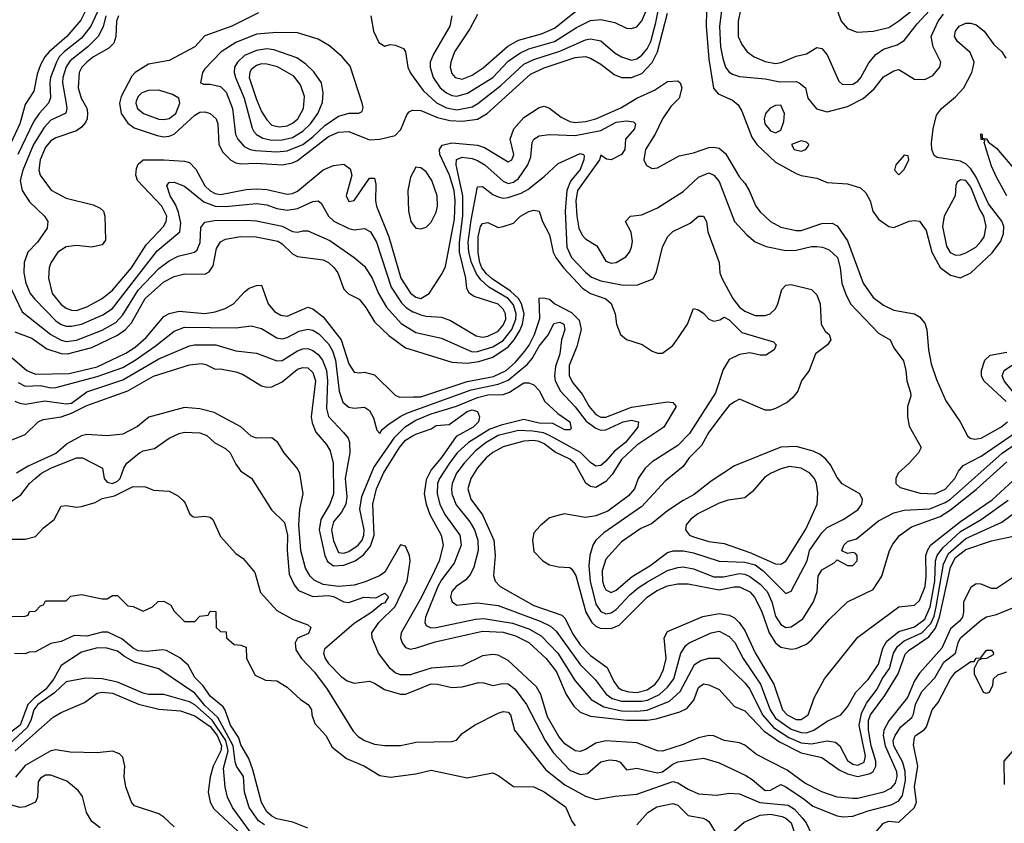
# Model space of a CAD drawing. Header units: inches. Extents: x 1793402 to 1900366, y 320852 to 470679.
# Tile 259 of 604: x 1838469 to 1842300, y 410788 to 413915. Entities that reach past the tile are written whole.
import ezdxf

# ---------------------------------------------------------------- set-up
doc = ezdxf.new("R2010")
doc.units = ezdxf.units.IN
doc.header["$MEASUREMENT"] = 0
doc.layers.add('B8431', color=7, linetype='Continuous')
doc.layers.add('B8441', color=7, linetype='Continuous')

msp = doc.modelspace()

# ---------------------------------------------------------------- linework, layer by layer
at = {"layer": 'B8431', "color": 4}
for points, elevation in [([(1838828.9, 414070), (1838745.8, 413890), (1838710, 413842.6), (1838641.7, 413790), (1838623.2, 413770), (1838612.4, 413750), (1838588.8, 413690), (1838585.7, 413670), (1838588.7, 413611.3), (1838581.6, 413590), (1838544.4, 413550), (1838522.3, 413517.7), (1838461.3, 413390)], 268), ([(1838755.2, 414010), (1838706.4, 413913.6), (1838652, 413850), (1838584.2, 413790), (1838566.7, 413770), (1838550, 413739.3), (1838536.5, 413703.5), (1838523.6, 413636.4), (1838490, 413585.2), (1838470.2, 413510), (1838413.8, 413390)], 264), ([(1838804.2, 413930), (1838793.2, 413886.8), (1838774, 413850), (1838733.7, 413810), (1838665, 413755), (1838650, 413732), (1838637.3, 413690), (1838636.1, 413670), (1838650.4, 413589.6), (1838652.4, 413570), (1838648.4, 413551.6), (1838590, 413524), (1838564.3, 413495.7), (1838523.2, 413430), (1838481.1, 413330), (1838470.4, 413290), (1838479.1, 413250), (1838506.6, 413206.6), (1838566, 413150), (1838578.8, 413130), (1838575.9, 413104.1), (1838538, 413050), (1838500.5, 413010), (1838486.4, 412970), (1838484.9, 412930), (1838492.4, 412890), (1838510.4, 412850), (1838527.5, 412827.5), (1838610, 412743.8), (1838630, 412728.5), (1838650, 412723.1), (1838670, 412722), (1838710, 412730.3), (1838792.7, 412767.3), (1838830, 412792), (1839003.9, 413016.1), (1839092, 413090), (1839096.3, 413123.7), (1839086.7, 413166.7), (1839075.5, 413195.5), (1839054.5, 413230), (1839042, 413270), (1839050, 413282), (1839070, 413282.8), (1839110, 413267.7), (1839185.9, 413205.9), (1839230, 413188.9), (1839270, 413187.6), (1839390, 413199.5), (1839430, 413195.3), (1839470, 413180.3), (1839510, 413173.4), (1839550, 413180.3), (1839610, 413207.7), (1839630.6, 413210.6), (1839641.4, 413201.4), (1839670, 413150.7), (1839691.8, 413131.8), (1839750, 413103), (1839770, 413098), (1839810, 413102), (1839833.4, 413090), (1839857.6, 413050), (1839914, 412874), (1839954, 412814), (1839974, 412794), (1839998.4, 412778.4), (1840000, 412777.8)], 272), ([(1838853.4, 413930), (1838846.3, 413910), (1838843.7, 413850), (1838835.6, 413824.4), (1838815.8, 413804.2), (1838756.3, 413770), (1838730.4, 413750), (1838710.5, 413730), (1838700.4, 413710), (1838697.1, 413650), (1838708.4, 413610), (1838730.3, 413570.3), (1838733.3, 413553.3), (1838732, 413530), (1838724.8, 413515.2), (1838710, 413497), (1838690, 413482.9), (1838610, 413456), (1838590, 413443.7), (1838570, 413419.3), (1838549, 413370), (1838543.7, 413330), (1838548.5, 413310), (1838591.5, 413251.5), (1838650, 413220.4), (1838754.4, 413194.4), (1838782, 413182), (1838794.8, 413170), (1838800.7, 413150), (1838802.8, 413057.2), (1838790, 413039), (1838750, 413029.5), (1838690, 413036.2), (1838650, 413031.8), (1838617.3, 413010), (1838590.5, 412969.5), (1838584, 412950), (1838580.5, 412910), (1838595.5, 412850), (1838630, 412806.4), (1838650, 412792.2), (1838670, 412785.3), (1838690, 412784.2), (1838730, 412798), (1838790, 412830.4), (1838830, 412863.1), (1838903.5, 412950), (1838960.7, 413039.3), (1839028, 413110), (1839038.9, 413130), (1839041.1, 413150), (1839022.6, 413190), (1838927.6, 413290), (1838921.3, 413310), (1838923.7, 413336.3), (1838930, 413353), (1838949.8, 413370.2), (1839029.8, 413370.2), (1839110, 413364.9), (1839130, 413359.3), (1839153.7, 413333.7), (1839190, 413268.5), (1839210, 413248.9), (1839230, 413238.3), (1839250, 413235.2), (1839350, 413254.3), (1839390, 413256.9), (1839430, 413254), (1839510, 413236.5), (1839530, 413238.7), (1839550, 413248.4), (1839650, 413330.3), (1839690, 413348.2), (1839730, 413353), (1839754.6, 413334.6), (1839760.7, 413310), (1839738.8, 413230), (1839750, 413207.3), (1839770, 413211.3), (1839830, 413298), (1839850, 413298), (1839855.2, 413275.2), (1839854, 413210), (1839857.6, 413190), (1839905.5, 413070), (1839951.7, 412910), (1839990, 412850.4), (1840000, 412842.7)], 276), ([(1839398.3, 413941.7), (1839294.8, 413890), (1839190, 413852.3), (1839150, 413809.4), (1839050, 413756), (1838970, 413742.4), (1838918, 413710), (1838904.9, 413695.1), (1838863.4, 413616.6), (1838856.9, 413590), (1838864.2, 413550), (1838890, 413512.7), (1838914.4, 413494.4), (1839004.1, 413464.1), (1839030, 413459.6), (1839050, 413462.3), (1839070, 413470.3), (1839150, 413543.8), (1839170, 413554.9), (1839190, 413557.1), (1839210, 413550.4), (1839234, 413530), (1839240.3, 413510), (1839244.4, 413430), (1839259.9, 413399.9), (1839290, 413368), (1839310, 413357.6), (1839330, 413354.9), (1839390, 413356.5), (1839490, 413350.3), (1839530, 413358.3), (1839550, 413367.6), (1839670, 413460.2), (1839710, 413477.4), (1839750, 413479.5), (1839830, 413448), (1839869.8, 413450.2), (1839930, 413464.9), (1839951.5, 413488.5), (1839975.3, 413544.7), (1839983.9, 413556.1), (1839997, 413563), (1840000, 413562.9)], 284), ([(1839834.8, 413930), (1839846, 413870), (1839866.4, 413826.4), (1839890, 413812), (1839910, 413818), (1839930, 413816), (1839962.8, 413802.8), (1839970.7, 413790.7), (1839979.1, 413730), (1839987.7, 413710), (1840000, 413693.2)], 288), ([(1840000, 413321.6), (1839990, 413302), (1839979.5, 413250), (1839981.3, 413170), (1839990.4, 413130.4), (1840000, 413117.4)], 284), ([(1838397.1, 412950), (1838478.5, 412778.5), (1838590.4, 412690), (1838630, 412667.9), (1838650, 412663.2), (1838690, 412667.9), (1838790, 412707.6), (1838843.5, 412736.5), (1838870, 412766.4), (1838930, 412862.6), (1839010, 412947), (1839050, 412976.4), (1839085.6, 412994.4), (1839149.6, 413010.4), (1839160.1, 413019.9), (1839171.2, 413048.8), (1839173.8, 413106.2), (1839190, 413127.3), (1839226.6, 413133.4), (1839350, 413134.9), (1839390, 413132.2), (1839490, 413111.8), (1839530, 413090.7), (1839550, 413088), (1839570, 413094), (1839590, 413093.4), (1839675.4, 413055.4), (1839771, 412990), (1839810, 412956), (1839840.4, 412910), (1839865.3, 412850), (1839896.7, 412796.7), (1839952.7, 412732.7), (1840000, 412704.4)], 268), ([(1838450, 412701.1), (1838516.4, 412676.4), (1838574.9, 412634.9), (1838630, 412616), (1838654.9, 412614.9), (1838750, 412639), (1838850, 412688.1), (1838880.5, 412710), (1838903.9, 412736.1), (1838957.4, 412830), (1839030, 412895.3), (1839070, 412915.3), (1839110, 412926.7), (1839190, 412924.4), (1839206.6, 412933.4), (1839222, 412958), (1839235.3, 413024.7), (1839250, 413050.6), (1839270, 413060.5), (1839328.2, 413071.8), (1839389.7, 413070.3), (1839473.2, 413053.2), (1839490, 413043.1), (1839530, 413004), (1839550, 412994), (1839650, 412980.4), (1839670.2, 412970.2), (1839691.5, 412951.5), (1839706.4, 412930), (1839730, 412866.8), (1839748.6, 412848.6), (1839790, 412827.3), (1839815.8, 412795.8), (1839850, 412739.1), (1839905.7, 412685.7), (1839970, 412638.4), (1840000, 412629)], 264), ([(1838440, 412600), (1838497.1, 412550), (1838530, 412536.1), (1838661.3, 412538.7), (1838770, 412564.5), (1838882.3, 412617.7), (1838918.6, 412641.4), (1838961.2, 412678.8), (1839030, 412760.4), (1839050, 412772), (1839090, 412781.1), (1839190, 412771.8), (1839230, 412778), (1839268.4, 412791.6), (1839301.2, 412810), (1839343.3, 412856.7), (1839362, 412870), (1839390, 412881), (1839410, 412882), (1839435.5, 412810), (1839460.2, 412780.2), (1839484.8, 412764.8), (1839510, 412761.6), (1839590, 412796.3), (1839610, 412790.7), (1839650, 412758.4), (1839719.5, 412670), (1839750, 412576), (1839770, 412544), (1839790, 412540.7), (1839810, 412544), (1839850, 412533.4), (1839930, 412454), (1839946.4, 412446.4), (1840000, 412447.4)], 256), ([(1838463.7, 412503.7), (1838490, 412488.7), (1838550, 412491.5), (1838590, 412483.1), (1838610, 412483.8), (1838770, 412526.2), (1838870, 412562), (1838918.7, 412590), (1838995.8, 412644.2), (1839070, 412703.8), (1839110, 412718.7), (1839310, 412715.5), (1839370, 412724), (1839410, 412714), (1839470, 412677.1), (1839490, 412672.7), (1839510, 412678.4), (1839556.2, 412703.8), (1839590, 412710.4), (1839610, 412707), (1839633.1, 412693.1), (1839670, 412654.4), (1839686.2, 412626.2), (1839698, 412590), (1839711.8, 412470), (1839726.4, 412426.4), (1839750, 412408), (1839770, 412404), (1839810, 412406.8), (1839830, 412394.8), (1839845.8, 412365.8), (1839858, 412318), (1839870, 412304.7), (1839879.3, 412320.7), (1839901.7, 412338.3), (1839948.8, 412371.2), (1839975.9, 412384.1), (1840000, 412392.8)], 252), ([(1838450, 412430.4), (1838470, 412422.4), (1838490, 412419.5), (1838567.4, 412432.6), (1838650, 412420.2), (1838670, 412423.2), (1838730, 412467.6), (1838870, 412514), (1839010, 412596), (1839130, 412646.4), (1839149.7, 412650.3), (1839232, 412650), (1839310, 412626), (1839390, 412617.1), (1839470, 412588.2), (1839490, 412588.4), (1839550, 412626.7), (1839570, 412634.4), (1839590, 412635.8), (1839610, 412628.4), (1839630, 412612.4), (1839647.2, 412590), (1839662.8, 412550), (1839667.1, 412510), (1839662.9, 412402.9), (1839670, 412371), (1839728.8, 412308.8), (1839746.4, 412286.4), (1839752.7, 412270), (1839753.4, 412230), (1839735.6, 412130), (1839741.6, 412058.4), (1839738, 412030), (1839720.9, 411999.1), (1839690, 411960.9), (1839682.3, 411930), (1839690, 411886.8), (1839710, 411842.4), (1839730, 411838.9), (1839750, 411845.2), (1839786, 411870), (1839801, 411890), (1839808.5, 411910), (1839809.8, 411930), (1839792.8, 412010), (1839800.1, 412059.9), (1839847.1, 412172.9), (1839929.1, 412290.9), (1839969.1, 412330.9), (1840000, 412350.2)], 248), ([(1838396.6, 412263.4), (1838490, 412300.7), (1838541.2, 412350), (1838560.1, 412359.9), (1838630, 412370.3), (1838670, 412384.2), (1838730, 412414.3), (1838890, 412471.6), (1838990, 412528.7), (1839130, 412572), (1839177, 412577), (1839193.7, 412573.7), (1839230, 412554.8), (1839250, 412556.3), (1839310, 412545.5), (1839336.1, 412536.1), (1839410, 412490.7), (1839430, 412485.5), (1839450, 412486.4), (1839490, 412506.4), (1839550, 412555.8), (1839570, 412562.4), (1839590, 412560.5), (1839610, 412542.8), (1839620.3, 412510), (1839603.1, 412370), (1839606.5, 412346.5), (1839621.6, 412310), (1839662.3, 412262.3), (1839677.4, 412237.4), (1839688.7, 412190), (1839690.2, 412070), (1839675.6, 412030), (1839640.2, 411970), (1839634.7, 411930), (1839656.5, 411830), (1839667.1, 411807.1), (1839690, 411790.3), (1839730, 411792.2), (1839774, 411810), (1839806.9, 411833.1), (1839833.4, 411866.6), (1839848.8, 411910), (1839842.4, 412030), (1839857.2, 412090), (1839883.9, 412150), (1839946.4, 412250), (1839970, 412278.9), (1840000, 412296.7)], 244), ([(1840000, 411369.6), (1839990, 411366.5), (1839950, 411365.3), (1839930, 411374), (1839910, 411390.4), (1839864.9, 411450), (1839840.5, 411510), (1839839.3, 411530), (1839866.7, 411570), (1839930, 411631.2), (1839976.5, 411730), (1839988.3, 411808.3), (1839985.5, 411830), (1839970, 411866), (1839950, 411872), (1839890, 411766), (1839868.6, 411751.4), (1839812.8, 411727.2), (1839770, 411714.3), (1839709.8, 411710.2), (1839650, 411716.9), (1839614.7, 411734.7), (1839598.7, 411750), (1839580.4, 411780.4), (1839562.7, 411850), (1839555.2, 411950), (1839559, 412010), (1839572.2, 412070), (1839559.5, 412150), (1839548.5, 412170), (1839498.4, 412230), (1839473, 412270), (1839450, 412287.7), (1839390, 412287.3), (1839370, 412294), (1839330, 412330.6), (1839226.2, 412386.2), (1839170, 412400.5), (1839110, 412405.5), (1838972.1, 412367.9), (1838927.9, 412332.1), (1838870, 412303), (1838810, 412296.4), (1838730, 412301.6), (1838710, 412295.8), (1838654.5, 412265.5), (1838610, 412227.6), (1838502.5, 412177.5), (1838457, 412150)], 236), ([(1838420.9, 412030), (1838473.4, 412066.6), (1838507, 412110), (1838529.5, 412130), (1838554, 412150), (1838590, 412170.2), (1838690, 412210.4), (1838714, 412210), (1838790.7, 412170.7), (1838797.1, 412130), (1838810, 412115.5), (1838830, 412110.4), (1838850, 412119.5), (1838860.5, 412130), (1838873.6, 412170), (1838886, 412190), (1838935.3, 412230), (1838950, 412237.3), (1838993.9, 412246.1), (1839050, 412286.8), (1839090, 412304.9), (1839110.5, 412310.5), (1839170, 412307.7), (1839197, 412297), (1839228.9, 412268.9), (1839270, 412246), (1839288, 412230), (1839310, 412186), (1839330, 412158), (1839371.1, 412131.1), (1839448.1, 412008.1), (1839498.7, 411958.7), (1839511.6, 411910), (1839510.3, 411850), (1839517.1, 411757.1), (1839536.4, 411716.4), (1839554.2, 411694.2), (1839610, 411670.4), (1839670, 411675), (1839690.2, 411670.2), (1839730, 411650.3), (1839750, 411648), (1839808.3, 411668.3), (1839854.5, 411665.5), (1839890, 411684), (1839904, 411670), (1839890, 411646.3), (1839878, 411642), (1839839.1, 411610), (1839770, 411566), (1839654.8, 411465.2), (1839650.8, 411450), (1839657.3, 411430), (1839670.8, 411410), (1839719.9, 411359.9), (1839742.5, 411342.5), (1839770, 411334), (1839830, 411340.7), (1839850, 411333.4), (1839888.7, 411308.7), (1839950, 411290.4), (1839970, 411290.5), (1840000, 411302.5)], 232), ([(1838405.9, 411894.1), (1838490, 411894), (1838530, 411904.4), (1838562, 411938), (1838602.9, 411970), (1838630, 412022.8), (1838650, 412024.9), (1838690, 412018), (1838710, 412020.4), (1838763.3, 412036.7), (1838790, 412052.7), (1838837.5, 412062.5), (1838910, 412099.3), (1838958, 412098), (1838990, 412084.7), (1839050, 412081), (1839083.5, 412063.5), (1839104.5, 412044.5), (1839113.4, 412033.4), (1839130.7, 411990.7), (1839142.5, 411982.5), (1839150, 411978.8), (1839190, 411982.8), (1839210, 411978.8), (1839221, 411970), (1839250, 411904.7), (1839310, 411838), (1839338, 411818), (1839383.8, 411763.8), (1839405.8, 411685.8), (1839470, 411616.3), (1839530, 411582.8), (1839590, 411560.5), (1839602, 411550), (1839592.8, 411527.2), (1839550, 411509.2), (1839540.4, 411490), (1839543.4, 411463.4), (1839565.5, 411430), (1839616.3, 411376.3), (1839665.3, 411310), (1839766.9, 411146.9), (1839785.5, 411125.5), (1839810, 411110.6), (1839850, 411096.3), (1839890, 411090.7), (1839950, 411090.8), (1840000, 411101.8)], 228), ([(1838407.3, 411592.7), (1838490, 411594), (1838502, 411598), (1838507.3, 411612.7), (1838530, 411614), (1838550, 411634), (1838562, 411638), (1838570, 411654), (1838650, 411654), (1838668.4, 411671.6), (1838710, 411678), (1838790, 411662), (1838810, 411662), (1838830, 411674), (1838850, 411674), (1838890, 411634), (1838910, 411632), (1838950, 411614), (1838986, 411630), (1839008.4, 411651.6), (1839030, 411652), (1839056.9, 411636.9), (1839070, 411614), (1839110, 411574), (1839150, 411574), (1839170, 411594), (1839202, 411598), (1839210, 411614), (1839232.7, 411612.7), (1839234, 411550), (1839250, 411534), (1839272.7, 411532.7), (1839274, 411510), (1839303.6, 411483.6), (1839330, 411482), (1839350, 411474), (1839352, 411430), (1839384.7, 411364.7), (1839425.4, 411345.4), (1839470, 411342), (1839510, 411318), (1839562, 411270), (1839591.3, 411250), (1839604.7, 411230), (1839606, 411210), (1839616.8, 411176.8), (1839660.7, 411130), (1839684.9, 411084.9), (1839739.9, 411039.9), (1839810.3, 411010.3), (1839870, 410974), (1839912.1, 410967.9), (1840000, 410979.4)], 224), ([(1840000, 411611.3), (1839953.4, 411530), (1839950.3, 411510), (1839957, 411490), (1839970, 411472.7), (1839990, 411466.3), (1840000, 411468.3)], 244), ([(1839590, 410768.7), (1839532.3, 410792.3), (1839470, 410805.4), (1839450, 410816.2), (1839430, 410832.7), (1839410, 410869.2), (1839376.1, 410996.1), (1839360.1, 411040.1), (1839330, 411093.2), (1839321, 411121), (1839289.8, 411170), (1839268.7, 411228.7), (1839261, 411241), (1839210, 411282.7), (1839183.3, 411323.3), (1839150, 411355.3), (1839124.1, 411404.1), (1839092.7, 411432.7), (1839040.2, 411460.2), (1839023.7, 411463.7), (1838963.7, 411456.3), (1838930, 411459.7), (1838910, 411469.8), (1838866.6, 411506.6), (1838811.5, 411531.5), (1838790, 411532), (1838730, 411517), (1838680.7, 411519.3), (1838630, 411495.3), (1838590, 411488), (1838530, 411455.3), (1838505.4, 411454.6), (1838490, 411448), (1838448.4, 411448.4)], 224), ([(1839421.7, 410781.7), (1839398.3, 410798.3), (1839361.7, 410850), (1839343.1, 410910), (1839339.8, 410970), (1839312.6, 411010), (1839307.1, 411027.1), (1839300.2, 411090), (1839239.7, 411199.7), (1839190, 411246.2), (1839150, 411294.2), (1839010, 411389.4), (1838915.6, 411415.6), (1838876.9, 411436.9), (1838850, 411457.6), (1838808, 411470), (1838771.4, 411471.4), (1838710, 411454.3), (1838630, 411402.4), (1838601.6, 411350), (1838571.2, 411310), (1838525.4, 411274.6), (1838501.3, 411250), (1838471, 411170), (1838390.4, 411110)], 228), ([(1839370, 410749.5), (1839296.9, 410850), (1839277, 410890), (1839268.2, 410928.2), (1839262.4, 411002.4), (1839279.9, 411070), (1839271.4, 411110), (1839217.3, 411190), (1839150, 411249.8), (1839130, 411260.4), (1839030, 411289.7), (1838970, 411289.8), (1838950, 411294), (1838850, 411337.7), (1838790, 411349.8), (1838726.6, 411353.4), (1838650, 411338.4), (1838604, 411296), (1838539.1, 411250), (1838524.6, 411230), (1838512.1, 411187.9), (1838498.6, 411161.4), (1838410, 411079.3)], 232), ([(1838451.6, 411070), (1838599.2, 411200.8), (1838630, 411219.6), (1838721.7, 411258.3), (1838770, 411294.7), (1838790, 411298.3), (1838830, 411294.5), (1838931.8, 411251.8), (1839010, 411232.8), (1839094.7, 411225.3), (1839150, 411206), (1839210, 411165.3), (1839236.9, 411130), (1839253.9, 411090), (1839251.4, 411070), (1839222, 411010), (1839209.6, 410969.6), (1839202.9, 410910), (1839209.6, 410870), (1839224.8, 410844.8), (1839317.7, 410757.7)], 236), ([(1839070, 410774.5), (1839030, 410812.3), (1839010, 410824.5), (1838916, 410856), (1838904, 410870), (1838882, 410930), (1838875.3, 410970), (1838878, 411010), (1838870, 411046), (1838858, 411058), (1838830, 411068.7), (1838770, 411062.7), (1838665.4, 411065.4), (1838610, 411074), (1838590, 411069.6), (1838490, 411013.7), (1838452.6, 410967.4)], 244), ([(1838782, 410770), (1838750, 410795.3), (1838729, 410830), (1838712.9, 410892.9), (1838696.5, 410916.5), (1838652.1, 410952.1), (1838590, 410976), (1838570, 410976), (1838550, 410964), (1838540.7, 410950), (1838538.8, 410890), (1838531, 410870), (1838490, 410852.3), (1838470, 410849.6), (1838430, 410861.6)], 248)]:
    msp.add_lwpolyline(points, dxfattribs=dict(at, elevation=elevation))
for points, elevation in [([(1839470, 413865.6), (1839390, 413858.7), (1839310, 413826), (1839253.4, 413790), (1839190, 413724), (1839180.7, 413710), (1839172, 413670), (1839184.5, 413664.5), (1839210, 413664.9), (1839250, 413655.5), (1839272.7, 413632.7), (1839297.6, 413570), (1839308.9, 413468.9), (1839317.1, 413450), (1839342, 413422), (1839366, 413410), (1839386.7, 413406.7), (1839470, 413400.8), (1839510, 413404.4), (1839570, 413429), (1839610, 413458.9), (1839656.6, 413503.4), (1839710, 413539.3), (1839750.9, 413550.9), (1839788, 413552), (1839802, 413558), (1839806, 413574), (1839802, 413590), (1839754.8, 413734.8), (1839724, 413770), (1839673.8, 413813.8), (1839630, 413839.3), (1839550, 413863.7)], 288), ([(1839430, 413801.1), (1839390, 413795.4), (1839344.2, 413775.8), (1839316.4, 413750), (1839304.9, 413730), (1839303.7, 413710), (1839308.8, 413690), (1839342.7, 413610), (1839373, 413493), (1839380.5, 413480.5), (1839390, 413468.4), (1839414.7, 413454.7), (1839450, 413446.9), (1839490, 413447.9), (1839530, 413457.3), (1839570, 413480.9), (1839600.5, 413510), (1839629.6, 413550), (1839647.7, 413592.3), (1839649.6, 413630), (1839642.9, 413670), (1839612.8, 413712.8), (1839582.6, 413742.6), (1839546.9, 413766.9), (1839458.2, 413798.2)], 292), ([(1839410, 413743.5), (1839390, 413737.4), (1839370, 413720.9), (1839364.2, 413710), (1839362.3, 413690), (1839390, 413604), (1839410, 413558), (1839430, 413524.9), (1839450, 413504.4), (1839478.3, 413498.3), (1839510, 413502.6), (1839530, 413512), (1839550.7, 413529.3), (1839572.8, 413570), (1839576.9, 413616.9), (1839562, 413662), (1839535.1, 413695.1), (1839471.9, 413731.9), (1839430, 413742.6)], 296), ([(1839010, 413640.9), (1838970, 413639.5), (1838944, 413630), (1838930, 413616), (1838922.3, 413597.7), (1838920.4, 413590), (1838928, 413570), (1838951, 413550), (1839010, 413528.4), (1839030, 413526.4), (1839050, 413530.5), (1839076.2, 413550), (1839092.3, 413590), (1839088.7, 413610), (1839064.1, 413624.1)], 288)]:
    msp.add_lwpolyline(points, close=True, dxfattribs=dict(at, elevation=elevation))
at = {"layer": 'B8441', "color": 4}
for points, elevation in [([(1840000, 413693.2), (1840039.4, 413639.4), (1840091.1, 413591.1), (1840130, 413571.6), (1840170, 413564.4), (1840230, 413576.5), (1840251.6, 413588.4), (1840341, 413659), (1840430, 413742.3), (1840470, 413760.8), (1840570, 413792.6), (1840670, 413837), (1840690, 413840.4), (1840730, 413832.7), (1840785.2, 413785.2), (1840810, 413770.4), (1840850, 413758), (1840870, 413762.4), (1840890, 413777.1), (1840910, 413801.6), (1840924.4, 413830), (1840944, 413904), (1840965.5, 414014.5)], 288), ([(1841288.8, 414030), (1841263.8, 413910), (1841264.9, 413850), (1841278.5, 413818.5), (1841298.8, 413790), (1841326.8, 413770), (1841370, 413752.4), (1841410, 413745.3), (1841431.1, 413748.9), (1841490, 413773), (1841530, 413782), (1841570, 413806.8), (1841590, 413802.8), (1841610, 413778), (1841655.9, 413675.9), (1841670, 413662.8), (1841710, 413663.8), (1841730, 413676.3), (1841742, 413690), (1841772.4, 413747.6), (1841799.7, 413780.3), (1841830, 413800.4), (1841882.7, 413817.3), (1841910, 413834), (1841961.4, 413898.6), (1842056.3, 414003.7)], 292), ([(1840250, 413935.1), (1840220.5, 413879.5), (1840161.3, 413790), (1840146.4, 413750), (1840144.4, 413730), (1840150, 413706), (1840162.8, 413690), (1840190, 413683.1), (1840230, 413698.7), (1840271.7, 413728.3), (1840368, 413812), (1840410, 413835.6), (1840499.6, 413860.4), (1840550, 413881.7), (1840670, 413978.4)], 296), ([(1841202.6, 413970), (1841191.7, 413890), (1841195.6, 413810), (1841204.2, 413764.2), (1841214.9, 413730), (1841230, 413710.6), (1841242.9, 413702.9), (1841270, 413694.4), (1841370, 413684.9), (1841426.6, 413673.4), (1841490, 413674), (1841502, 413670), (1841526, 413650), (1841536, 413610), (1841568.5, 413568.5), (1841610, 413556.4), (1841690, 413577), (1841751, 413609), (1841793.6, 413646.4), (1841830, 413693.4), (1841870, 413716.3), (1841890, 413720.7), (1841950, 413684), (1841990, 413682.8), (1842021.5, 413698.5), (1842049.2, 413730), (1842052.7, 413750), (1842022.9, 413810), (1842015.6, 413850), (1842042.4, 413910), (1842063.3, 413936.7)], 288), ([(1841650, 413952), (1841664.7, 413910), (1841690, 413881), (1841727.1, 413867.1), (1841790, 413870.6), (1841850, 413884.9), (1841890, 413910.4), (1841970, 413973.7)], 296), ([(1840000, 413562.9), (1840030, 413562.4), (1840094, 413534), (1840142.4, 413522.4), (1840190, 413519.7), (1840250, 413527.7), (1840287.6, 413550), (1840456.3, 413703.7), (1840510, 413727.7), (1840630, 413767.4), (1840670, 413772), (1840690, 413766), (1840730, 413742.4), (1840782, 413702), (1840810, 413690.4), (1840850, 413690.3), (1840890, 413706), (1840930, 413748.5), (1840950.9, 413790), (1840990, 413940.7)], 284), ([(1840150.6, 413930), (1840143, 413890), (1840079.3, 413780.7), (1840066.4, 413750), (1840066.4, 413730), (1840077.6, 413690), (1840104.9, 413650), (1840130, 413630.4), (1840150, 413620.3), (1840170, 413618), (1840210.8, 413629.2), (1840309.8, 413690.2), (1840370, 413753.7), (1840414.8, 413785.2), (1840450, 413801.5), (1840550, 413830.2), (1840634.9, 413885.1), (1840690, 413912), (1840730, 413916.4), (1840784.1, 413904.1), (1840830, 413882.8), (1840850, 413880.7), (1840870, 413886.8), (1840890, 413910.8), (1840906.3, 413950)], 292), ([(1841140.9, 413950), (1841139.6, 413890), (1841150, 413762), (1841168.7, 413648.7), (1841186.9, 413626.9), (1841242, 413602), (1841264.4, 413584.4), (1841278.7, 413558.7), (1841318, 413458), (1841336.4, 413430), (1841410, 413361.3), (1841490, 413316.4), (1841510, 413308.5), (1841570, 413298), (1841610, 413281.6), (1841690, 413275.8), (1841740.4, 413260.4), (1841761.6, 413241.6), (1841777.3, 413210), (1841788.4, 413170), (1841810, 413138.8), (1841850, 413110.8), (1841870, 413106), (1841930, 413130.7), (1841950, 413134), (1841970, 413130.7), (1841995.2, 413095.2), (1842018, 413010), (1842050, 412950.6), (1842090, 412920.5), (1842130, 412910.6), (1842170, 412930.5), (1842252.2, 413007.8), (1842286.9, 413053.1), (1842296.4, 413083.6), (1842297.7, 413110), (1842290, 413131.5), (1842238.3, 413198.3), (1842190, 413303), (1842170, 413335.4), (1842150, 413354), (1842130, 413364), (1842038.4, 413378.4), (1842026.3, 413386.3), (1842018.4, 413410), (1842016.6, 413436.6), (1842022.6, 413490), (1842036.1, 413543.9), (1842055.1, 413570), (1842110, 413614.9), (1842142.4, 413650), (1842173.6, 413710), (1842178.4, 413730), (1842182, 413750), (1842167.3, 413787.3), (1842117.2, 413830), (1842106.6, 413850), (1842109.3, 413870), (1842124, 413890), (1842150, 413901), (1842170, 413901), (1842190, 413894.8), (1842221, 413870), (1842258.5, 413818.5), (1842290.5, 413790.5), (1842306, 413766)], 284), ([(1840000, 412842.7), (1840010, 412834.9), (1840030, 412830.5), (1840062.7, 412850), (1840112.8, 412927.2), (1840125.1, 412954.9), (1840160.7, 413139.3), (1840163.4, 413210), (1840159.8, 413250), (1840141.5, 413310), (1840104.2, 413390), (1840103, 413410), (1840112.7, 413427.3), (1840150, 413436.1), (1840250, 413427.4), (1840277.8, 413417.8), (1840370, 413362), (1840384, 413370), (1840391.8, 413390), (1840377.6, 413450), (1840391.6, 413490), (1840430, 413534.9), (1840490, 413574), (1840510, 413578.8), (1840530, 413571), (1840576.1, 413536.1), (1840610, 413518.4), (1840630, 413515.3), (1840670, 413519.6), (1840710, 413529.1), (1840808, 413572), (1840869.6, 413610), (1840938.8, 413641.2), (1840990, 413674.9), (1841030, 413677.3), (1841038.8, 413670), (1841045.5, 413650), (1841034.9, 413610), (1841003, 413577), (1840970.3, 413530), (1840942, 413470), (1840904.4, 413410), (1840897.3, 413370), (1840907.3, 413347.3), (1840930, 413336), (1840950, 413338.8), (1841034.2, 413385.8), (1841090, 413397.1), (1841150, 413417.6), (1841170, 413419.5), (1841190, 413414.9), (1841215.1, 413395.1), (1841270, 413302.8), (1841290, 413278.8), (1841307.7, 413250), (1841333.4, 413190), (1841350, 413167.3), (1841390.4, 413130.4), (1841430, 413108), (1841490, 413095.5), (1841510, 413095.5), (1841590, 413122.4), (1841630, 413123.8), (1841650, 413113.4), (1841690, 413054.8), (1841750.3, 412890.3), (1841790, 412834), (1841830, 412804.9), (1841870, 412784.9), (1841950, 412770.8), (1841970, 412758.8), (1841990, 412734.8), (1841998.4, 412710), (1842004.4, 412630), (1842015.6, 412575.6), (1842035.6, 412515.6), (1842072.3, 412432.3), (1842127.7, 412350), (1842156.1, 412296.1), (1842167.2, 412287.2), (1842183.4, 412283.4), (1842210, 412286.7), (1842286, 412330), (1842311.8, 412350)], 276), ([(1840000, 412777.8), (1840030, 412766.7), (1840050, 412761.3), (1840110, 412758), (1840145.1, 412745.1), (1840244.8, 412684.8), (1840270, 412680.3), (1840290, 412683.1), (1840330, 412703.7), (1840350, 412726), (1840359.8, 412750), (1840359.1, 412770), (1840350, 412789.4), (1840330, 412807.6), (1840237.6, 412837.6), (1840219, 412850), (1840209.3, 412869.3), (1840204.2, 412910), (1840180.8, 413010), (1840180.7, 413050), (1840192.5, 413152.5), (1840193.5, 413230), (1840167.1, 413350), (1840168.3, 413371.7), (1840190, 413380.4), (1840230, 413374.9), (1840250, 413367.2), (1840279.3, 413350), (1840350, 413286.7), (1840370, 413278), (1840390, 413282.6), (1840410, 413297.6), (1840446.6, 413350), (1840458.2, 413381.8), (1840462.6, 413437.4), (1840469.7, 413450.3), (1840490, 413463.8), (1840530, 413468.9), (1840630, 413464), (1840730, 413483.8), (1840790, 413516.9), (1840830, 413521.6), (1840857.3, 413517.3), (1840864.7, 413510), (1840861, 413490), (1840826, 413450), (1840824, 413410), (1840810.5, 413390), (1840769.7, 413369.7), (1840752.3, 413372.3), (1840730, 413388), (1840724.9, 413370), (1840639.7, 413250), (1840633.4, 413210), (1840636.1, 413150), (1840643.9, 413103.9), (1840657.3, 413077.3), (1840670, 413062.8), (1840714.8, 413034.8), (1840750, 412976), (1840770, 412967.7), (1840790, 412970.8), (1840827, 412993), (1840841.2, 413010), (1840849.2, 413030), (1840852.7, 413052.7), (1840848.7, 413088.7), (1840826, 413130), (1840846, 413150), (1840890, 413156), (1840950, 413182.8), (1841050, 413246), (1841110, 413303), (1841150, 413319.1), (1841170, 413310.7), (1841190, 413286), (1841250.5, 413130.5), (1841298, 413078), (1841330.4, 413050.4), (1841372.7, 413032.7), (1841450, 413017.1), (1841490, 413018.4), (1841550, 413032.4), (1841570, 413033), (1841592, 413030), (1841619, 413019), (1841650.4, 412990), (1841661.3, 412950), (1841668.2, 412890), (1841681.6, 412850), (1841702, 412810), (1841810, 412696), (1841856, 412670), (1841870, 412638), (1841907.9, 412587.9), (1841917.3, 412550), (1841920.7, 412510), (1841935.3, 412464.7), (1841936, 412450), (1841922.8, 412410), (1841922.8, 412370), (1841930, 412334), (1841976, 412250), (1841966, 412230), (1841930, 412189), (1841886.8, 412150), (1841878, 412130), (1841878, 412110), (1841894.8, 412094.8), (1841972.5, 412072.5), (1842030, 412070.4), (1842070, 412088.7), (1842107, 412130), (1842121.6, 412158.4), (1842139.5, 412180.5), (1842210, 412217), (1842346.3, 412310)], 272), ([(1842309.7, 413230), (1842270, 413302.7), (1842250, 413345.2), (1842230, 413408), (1842222, 413438), (1842226, 413446), (1842210, 413448.7), (1842209.1, 413470.9), (1842212, 413470), (1842214, 413466), (1842214, 413454), (1842230, 413452), (1842238, 413438), (1842270, 413414.8), (1842336.7, 413336.7)], 276), ([(1840000, 412704.4), (1840010, 412698.4), (1840110, 412675.8), (1840230, 412622.7), (1840250, 412623.6), (1840310, 412642.6), (1840350, 412667.1), (1840384.4, 412710), (1840399, 412750), (1840401.1, 412770), (1840390, 412806), (1840370, 412829.8), (1840293.9, 412873.9), (1840262.8, 412902.8), (1840246.1, 412926.1), (1840226.3, 412970), (1840216.5, 413010), (1840214.2, 413050), (1840225.1, 413134.9), (1840250, 413264.7), (1840270, 413266), (1840310, 413235.5), (1840330, 413226), (1840350, 413221.3), (1840370, 413223.1), (1840419.8, 413240.2), (1840445.4, 413254.6), (1840510, 413305.5), (1840564.2, 413355.8), (1840650, 413394), (1840662, 413390), (1840665.4, 413385.4), (1840663.8, 413370), (1840650, 413332.7), (1840612.6, 413287.4), (1840598, 413250), (1840591.6, 413170), (1840598, 413030), (1840616.4, 412990), (1840670, 412932.7), (1840693.8, 412913.8), (1840730, 412899.5), (1840810, 412883.8), (1840870, 412882.8), (1840933.2, 412906.8), (1840946.6, 412933.4), (1840969.5, 413030), (1840990, 413070.8), (1841010, 413090.7), (1841077, 413123), (1841110, 413150.8), (1841130, 413151), (1841140.7, 413130), (1841146.8, 413090), (1841190.8, 412970), (1841193.4, 412930), (1841200.5, 412910), (1841243.1, 412830), (1841270, 412797.1), (1841290, 412781.6), (1841330, 412763.8), (1841370, 412764), (1841389.3, 412770.7), (1841409.3, 412790.7), (1841419, 412810), (1841434.6, 412865.4), (1841450, 412882), (1841470, 412884.7), (1841550, 412864.7), (1841570, 412844.7), (1841584, 412810), (1841586.8, 412730), (1841603, 412703), (1841618, 412690), (1841624.7, 412670), (1841611.3, 412650), (1841565.5, 412614.5), (1841540.7, 412550), (1841510.8, 412510), (1841496, 412470), (1841475.9, 412444.1), (1841454.4, 412425.6), (1841410, 412402), (1841390, 412395.3), (1841370, 412395.3), (1841276.4, 412436.4), (1841270, 412438), (1841250, 412428.7), (1841230, 412414), (1841210, 412389.2), (1841150.7, 412310), (1841122.3, 412257.7), (1841074, 412210), (1841050, 412177.2), (1840979.9, 412120.1), (1840890, 412020.7), (1840741.4, 411918.6), (1840710.3, 411889.7), (1840699.3, 411870), (1840687, 411830), (1840684, 411790), (1840688.1, 411730), (1840710, 411640.7), (1840730, 411613), (1840750, 411603.7), (1840770, 411607), (1840790, 411620.4), (1840843.3, 411676.7), (1840875.3, 411704.7), (1840911.6, 411728.4), (1840990, 411771.7), (1841030, 411784.2), (1841050, 411785.7), (1841090, 411778.7), (1841170, 411747.4), (1841207.2, 411747.2), (1841270, 411759.6), (1841290, 411757.4), (1841310, 411748.8), (1841350, 411718.9), (1841376.9, 411690), (1841395.2, 411650), (1841410, 411594.8), (1841430, 411562), (1841450, 411550.5), (1841470, 411553), (1841516, 411584), (1841557, 411650), (1841572, 411690), (1841575.1, 411750), (1841590, 411774.8), (1841638, 411802), (1841650, 411814), (1841690, 411792), (1841710, 411792), (1841728, 411810), (1841728, 411830), (1841719, 411839), (1841710, 411842), (1841690, 411838), (1841668, 411848), (1841675.3, 411870), (1841690, 411884.7), (1841725.2, 411894.8), (1841810, 411964.9), (1841870, 411996.4), (1841910, 412006.7), (1842010, 412011.5), (1842070, 412036.5), (1842091.1, 412050), (1842291.9, 412228.1), (1842379.2, 412290)], 268), ([(1840000, 413117.4), (1840010, 413104), (1840030, 413100.7), (1840050, 413107.7), (1840070, 413127.7), (1840090, 413166.8), (1840094.5, 413190), (1840093.1, 413230), (1840072.6, 413290), (1840050, 413323.7), (1840030, 413339.3), (1840010, 413341.2), (1840000, 413321.6)], 284), ([(1840000, 412629), (1840150, 412582), (1840210, 412579.2), (1840254.9, 412585.1), (1840310, 412602.4), (1840370, 412642.8), (1840393.5, 412670), (1840414.8, 412705.2), (1840425.2, 412730), (1840431.3, 412770), (1840422, 412810), (1840410, 412830.9), (1840379.2, 412859.2), (1840307, 412907), (1840285.7, 412925.7), (1840267.4, 412950), (1840259, 412970), (1840252.6, 413007.4), (1840252.3, 413070), (1840261.3, 413110), (1840270, 413121.6), (1840290, 413126.4), (1840330, 413106), (1840350, 413110.5), (1840390, 413122.8), (1840417.2, 413150), (1840450, 413168.2), (1840470, 413174), (1840490, 413170.5), (1840503, 413130), (1840530, 413078), (1840544, 413010), (1840554.6, 412990), (1840584.9, 412950), (1840658.4, 412870), (1840690, 412850.3), (1840748.9, 412828.9), (1840770.3, 412810.3), (1840786, 412770), (1840790.6, 412730.6), (1840806.8, 412690), (1840830, 412671.3), (1840890.7, 412650.7), (1840930, 412624.7), (1840950, 412618), (1840970, 412618), (1841010, 412646.8), (1841030, 412674), (1841067, 412730), (1841090, 412790.8), (1841110, 412786), (1841131.3, 412771.3), (1841150, 412750.4), (1841170, 412741.6), (1841193, 412747), (1841210, 412757.3), (1841230, 412747.3), (1841278, 412698), (1841402, 412662), (1841412, 412650), (1841404.7, 412630), (1841372, 412610), (1841350, 412609.4), (1841310, 412619.5), (1841270, 412612.3), (1841230, 412592.7), (1841205.5, 412554.5), (1841176.8, 412463.2), (1841075, 412305), (1841030, 412258), (1840930, 412194.3), (1840902, 412170), (1840875.3, 412130), (1840861.3, 412090), (1840837.2, 412062.8), (1840757, 412003), (1840710, 411985.1), (1840670, 411977.6), (1840587.7, 411992.3), (1840530, 411977.2), (1840493.7, 411946.3), (1840470, 411918), (1840464, 411890), (1840470, 411846), (1840504, 411810), (1840530, 411793.4), (1840565.8, 411785.8), (1840610, 411784), (1840617.6, 411777.6), (1840632.7, 411752.7), (1840671.5, 411610), (1840695.3, 411570), (1840710, 411555.3), (1840727.1, 411547.1), (1840770, 411545.7), (1840801.3, 411558.7), (1840910, 411668.7), (1840947.2, 411692.8), (1840990, 411712), (1841030, 411720.3), (1841070, 411720.3), (1841190, 411697.2), (1841248.9, 411708.9), (1841270, 411708.9), (1841309.2, 411689.2), (1841328.2, 411668.2), (1841354.6, 411614.6), (1841385.2, 411530), (1841410, 411490.4), (1841430, 411474), (1841470, 411466.4), (1841490, 411468.4), (1841530, 411484.9), (1841550, 411502), (1841618.9, 411581.1), (1841689.5, 411650.5), (1841790, 411698), (1841823.6, 411750), (1841853, 411850), (1841865.5, 411874.5), (1841892.1, 411907.9), (1841938.2, 411941.8), (1842050, 411982), (1842090, 412008.1), (1842191.7, 412088.3), (1842310, 412194.9)], 264), ([(1840000, 412447.4), (1840030, 412448), (1840210, 412507.5), (1840312.6, 412527.4), (1840361.1, 412550), (1840397.9, 412582.1), (1840434.6, 412625.4), (1840451.6, 412648.4), (1840472.5, 412690), (1840492.1, 412752.1), (1840490, 412831), (1840506.6, 412833.4), (1840530, 412827.3), (1840550.8, 412810), (1840616.1, 412776.1), (1840646, 412746), (1840653.1, 412710), (1840636.7, 412643.3), (1840606.5, 412570), (1840607.2, 412530), (1840621.6, 412501.6), (1840657.8, 412457.8), (1840684.2, 412410), (1840710, 412379.5), (1840730, 412369), (1840750, 412367.9), (1840850, 412407.9), (1840990, 412427.7), (1841010, 412426), (1841022.8, 412410), (1840974.9, 412330), (1840870, 412259.1), (1840810, 412203.5), (1840774.1, 412145.9), (1840750, 412118), (1840710, 412094.7), (1840690, 412098.7), (1840672.1, 412112.1), (1840630, 412187.3), (1840610, 412204.7), (1840552.6, 412232.6), (1840510, 412265.1), (1840490, 412274.2), (1840470, 412278.2), (1840430, 412275.6), (1840350, 412253), (1840310, 412231.5), (1840284.4, 412210), (1840250, 412172), (1840224.4, 412130), (1840212.7, 412090), (1840224.4, 412050), (1840269.1, 411989.1), (1840313.4, 411890), (1840318.7, 411830), (1840312.8, 411752.8), (1840319.1, 411730), (1840338.8, 411710), (1840470, 411635.8), (1840577.8, 411597.8), (1840590, 411586), (1840622.5, 411522.5), (1840650, 411483.1), (1840690, 411441.3), (1840754.1, 411394.1), (1840780, 411340), (1840797, 411317), (1840810, 411307.7), (1840839.3, 411299.3), (1840870, 411297.5), (1840910, 411308.1), (1840941.3, 411330), (1840956.9, 411350), (1840973.5, 411386.5), (1840984.8, 411430), (1840976.2, 411510), (1840990, 411534), (1841127.3, 411592.7), (1841190, 411604.2), (1841230, 411598.7), (1841250, 411588.2), (1841268.2, 411570), (1841290, 411538), (1841331.1, 411451.1), (1841403.6, 411330), (1841436.5, 411230), (1841454.9, 411210), (1841490, 411192), (1841510, 411192.4), (1841536.2, 411210), (1841561.5, 411278.5), (1841600.7, 411350), (1841730, 411512.7), (1841890, 411630.5), (1841950, 411637.3), (1841970, 411654.8), (1841991.9, 411710), (1841996.1, 411750), (1841994.5, 411830), (1842000.5, 411850), (1842013.3, 411870), (1842130, 411962.6), (1842253, 412047), (1842365.7, 412150)], 256), ([(1840000, 412392.8), (1840225.5, 412474.5), (1840330, 412496.5), (1840370, 412512.4), (1840444.8, 412575.2), (1840463.3, 412596.7), (1840490, 412644.9), (1840526.6, 412690), (1840546.6, 412733.4), (1840570, 412738), (1840586, 412730), (1840590.4, 412710), (1840577.3, 412670), (1840570, 412615.3), (1840554, 412566), (1840550.3, 412530), (1840551.8, 412510), (1840573.7, 412470), (1840630, 412408.5), (1840672.5, 412352.5), (1840710, 412325.2), (1840730, 412318.3), (1840750, 412318.9), (1840817.2, 412350), (1840850, 412357), (1840876, 412350), (1840873.4, 412330), (1840825.7, 412270), (1840783.4, 412236.6), (1840750, 412197), (1840730, 412180.7), (1840710, 412178.4), (1840690, 412191.8), (1840651.3, 412231.3), (1840530, 412297.8), (1840507.2, 412307.2), (1840465.5, 412314.5), (1840410, 412316.8), (1840330, 412297.4), (1840283.7, 412270), (1840241.9, 412238.1), (1840198, 412190), (1840168.9, 412150), (1840151.7, 412110), (1840148.8, 412090), (1840150.3, 412070), (1840167.2, 412027.2), (1840220.9, 411960.9), (1840238.9, 411930), (1840251.8, 411890), (1840253.4, 411850), (1840235.6, 411784.4), (1840222.9, 411757.1), (1840204.6, 411735.4), (1840167.3, 411710), (1840150.8, 411690), (1840145.5, 411670), (1840151, 411650), (1840170, 411637.3), (1840250, 411646.4), (1840330, 411635.3), (1840494.4, 411574.4), (1840534.8, 411554.8), (1840555.9, 411535.9), (1840650, 411406), (1840707.9, 411347.9), (1840750.2, 411290.2), (1840773.9, 411273.9), (1840810, 411263.5), (1840890, 411262.9), (1840912, 411268), (1840958, 411290), (1840990, 411318), (1841013.7, 411350), (1841041.1, 411450), (1841060.4, 411479.6), (1841073.2, 411490), (1841159, 411530), (1841190, 411536.4), (1841230, 411514.9), (1841251.2, 411491.2), (1841284.2, 411430), (1841351.5, 411330), (1841389.2, 411230), (1841410, 411197.4), (1841470, 411154.2), (1841510, 411141.3), (1841530, 411140.8), (1841559.3, 411150), (1841610, 411185.5), (1841664, 411210), (1841690, 411241), (1841722, 411298), (1841770, 411348), (1841810, 411408), (1841827.8, 411470), (1841843, 411497), (1841890, 411534.9), (1841950, 411552.7), (1841990, 411583.1), (1842011.1, 411630), (1842029.1, 411730), (1842032.4, 411810), (1842038.4, 411830), (1842060.4, 411859.6), (1842130, 411924.2), (1842210, 411970.2), (1842314.6, 412045.4)], 252), ([(1842307.6, 412430), (1842220.7, 412510), (1842211.5, 412530), (1842211.5, 412550), (1842224.5, 412590), (1842245.2, 412610), (1842310, 412622)], 276), ([(1842379.7, 412410), (1842298.7, 412510), (1842291.6, 412530), (1842299.5, 412550), (1842390, 412611.5)], 272), ([(1840000, 412350.2), (1840010, 412356.5), (1840070, 412381.8), (1840169, 412411), (1840250, 412445.2), (1840290, 412455.4), (1840350, 412456.5), (1840374.1, 412465.9), (1840430, 412502.6), (1840450, 412501.7), (1840470, 412493.7), (1840491.5, 412471.5), (1840510.4, 412430.4), (1840562.4, 412382.4), (1840610, 412350.5), (1840615.2, 412324.8), (1840610, 412319), (1840590, 412319.5), (1840543.3, 412343.3), (1840490, 412344.6), (1840430, 412359.3), (1840342.2, 412337.8), (1840298.7, 412321.3), (1840215.3, 412270), (1840171.7, 412230), (1840141.5, 412190), (1840102.3, 412130), (1840094.3, 412110), (1840092.9, 412070), (1840103.1, 412030), (1840122.6, 411990), (1840181.6, 411910), (1840186.4, 411870), (1840159.3, 411800.7), (1840110, 411735.6), (1840096.5, 411710), (1840048.4, 411590), (1840044.9, 411570), (1840050, 411558), (1840068.7, 411548.7), (1840090, 411550.4), (1840242.6, 411582.6), (1840274.9, 411585.1), (1840386.6, 411566.6), (1840450, 411545.5), (1840498, 411518), (1840562.6, 411450), (1840630, 411343), (1840692.7, 411270), (1840741.1, 411241.1), (1840810, 411226.5), (1840870, 411224.1), (1840910, 411228.3), (1840996.8, 411263.2), (1841039.1, 411300.9), (1841094.3, 411405.7), (1841118.9, 411421.1), (1841150, 411430.4), (1841190, 411430.7), (1841290, 411334.9), (1841310, 411310.4), (1841358.6, 411210), (1841401.2, 411161.2), (1841461.7, 411121.7), (1841510, 411100.7), (1841550, 411097.6), (1841610, 411108.7), (1841643.7, 411103.7), (1841659.3, 411090), (1841690, 411032.7), (1841710, 411018.9), (1841730, 411014.9), (1841754.3, 411025.7), (1841759.8, 411050), (1841734.8, 411170), (1841744.4, 411215.6), (1841764, 411256), (1841804.8, 411310), (1841825.1, 411350), (1841853.5, 411390), (1841868.7, 411450), (1841883.7, 411476.3), (1841910, 411498), (1841979.1, 411530), (1842014, 411566), (1842026.4, 411593.6), (1842035.3, 411630), (1842063, 411797), (1842082.5, 411837.5), (1842150, 411896.5), (1842290, 411960.4), (1842350, 412003.8)], 248), ([(1840000, 412296.7), (1840010, 412302.6), (1840070, 412323.1), (1840090, 412335.8), (1840139.6, 412340.4), (1840210, 412390.2), (1840230, 412396.5), (1840250, 412390.4), (1840257.6, 412370), (1840254, 412350), (1840233, 412330), (1840166.9, 412293.1), (1840110, 412211.6), (1840070, 412163.6), (1840050, 412125.2), (1840042.7, 412070), (1840050.2, 412030), (1840065.2, 411990), (1840108.7, 411910), (1840116.5, 411870), (1840101.5, 411810), (1840083.2, 411770), (1840032.3, 411667.7), (1840000, 411611.3)], 244), ([(1840000, 411468.3), (1840008.7, 411470), (1840085.7, 411494.3), (1840270, 411536.1), (1840350, 411532.3), (1840398.3, 411518.3), (1840450, 411491.8), (1840518, 411430), (1840557.7, 411377.7), (1840594.9, 411290), (1840624.5, 411244.5), (1840650, 411220.4), (1840690, 411204.9), (1840830, 411189.3), (1840910, 411189.2), (1840944.9, 411195.1), (1841037.4, 411222.6), (1841064.8, 411235.2), (1841092.3, 411267.7), (1841110, 411317.3), (1841130, 411330.5), (1841150, 411326.4), (1841190, 411308.5), (1841250, 411242.8), (1841290, 411225.5), (1841366.1, 411146.1), (1841424.8, 411104.8), (1841510, 411062.6), (1841590, 411044.4), (1841656.9, 410996.9), (1841690, 410980.8), (1841730, 410970.2), (1841777.9, 410982.1), (1841789.8, 410990.2), (1841800.3, 411010), (1841800.2, 411030), (1841782.1, 411090), (1841771.2, 411150), (1841772, 411188), (1841779.3, 411210), (1841835, 411285), (1841886.8, 411370), (1841913.9, 411446.1), (1841930, 411462.3), (1842006.2, 411513.8), (1842032.4, 411547.6), (1842047.7, 411590), (1842090, 411784.9), (1842110, 411822.7), (1842150, 411854.2), (1842250, 411887.4), (1842390, 411917.1)], 244), ([(1842346.7, 411753.3), (1842270, 411701.6), (1842250, 411701.6), (1842210, 411718.4), (1842190, 411720.4), (1842170, 411706), (1842141.3, 411650), (1842141.6, 411610), (1842136.9, 411590), (1842125.6, 411574.4), (1842090, 411544.4), (1842057.4, 411470), (1841970, 411372.7), (1841950, 411343), (1841922.8, 411277.2), (1841850, 411186.7), (1841830.9, 411150), (1841829.1, 411130), (1841836, 411090), (1841880.3, 410990), (1841882.2, 410970), (1841875.1, 410944.9), (1841856.8, 410923.2), (1841830, 410909), (1841730, 410884.2), (1841710, 410884.2), (1841650, 410890.3), (1841590, 410910.3), (1841523.8, 410943.8), (1841455.3, 410995.3), (1841336.3, 411056.3), (1841290, 411092.2), (1841270, 411101.6), (1841210, 411110.3), (1841170, 411128.2), (1841150, 411130.4), (1841110, 411121.3), (1841050, 411094.6), (1840970, 411068.5), (1840950, 411070.4), (1840870, 411101.7), (1840750, 411108.9), (1840710, 411099.5), (1840670, 411074.9), (1840650, 411067.7), (1840630, 411070.4), (1840590, 411097.1), (1840566.5, 411126.5), (1840522.7, 411202.7), (1840496, 411290), (1840479.4, 411319.4), (1840370, 411421.6), (1840330, 411442), (1840310, 411444.9), (1840270, 411439.5), (1840190, 411401.1), (1840070, 411391.4), (1840000, 411369.6)], 236), ([(1840000, 411302.5), (1840070, 411330.4), (1840094, 411330), (1840150, 411317.3), (1840190, 411319.1), (1840255.9, 411335.9), (1840275.2, 411335.2), (1840310, 411324), (1840347.2, 411332.8), (1840370, 411330.4), (1840397.1, 411310), (1840441.3, 411250), (1840513.7, 411110), (1840544.1, 411064.1), (1840610, 410994.4), (1840650, 410977.6), (1840678.6, 410981.4), (1840730, 411027.3), (1840764.2, 411035.8), (1840790, 411032.7), (1840805.5, 411025.5), (1840830, 410996), (1840870, 411002.8), (1840950, 410984.6), (1840970, 410988.9), (1841010, 411018.7), (1841030, 411027.2), (1841130, 411041.6), (1841190, 411023), (1841293.9, 410973.9), (1841319.1, 410959.1), (1841370, 410916.4), (1841390, 410917.6), (1841430, 410939.1), (1841450, 410930.4), (1841521.8, 410881.8), (1841554.4, 410854.4), (1841650, 410817.1), (1841672.8, 410812.8), (1841710, 410815.8), (1841770, 410837), (1841859.7, 410860.3), (1841890, 410876.3), (1841904.2, 410895.8), (1841915.2, 410955.2), (1841914.6, 410990), (1841904.5, 411024.5), (1841869.8, 411090), (1841867.9, 411110), (1841875.1, 411130), (1841896.9, 411163.1), (1841940.1, 411199.9), (1841947.1, 411212.9), (1841954.5, 411250), (1841978.9, 411301.1), (1842030, 411354), (1842064.3, 411415.7), (1842109.7, 411450), (1842119.7, 411490), (1842129.7, 411510), (1842210, 411579.1), (1842230, 411591), (1842270, 411601), (1842362, 411638)], 232), ([(1841790, 410742.6), (1841830, 410788.8), (1841850, 410796.1), (1841890, 410792.4), (1841950.8, 410849.2), (1841958.3, 410870), (1841949.8, 410930), (1841962.9, 411010), (1841946.6, 411093.4), (1841950, 411122), (1841954, 411130), (1841987.9, 411152.1), (1841996.9, 411163.1), (1842019.3, 411230), (1842042, 411258), (1842090, 411351), (1842110, 411376), (1842170, 411418), (1842182, 411418), (1842190, 411431.3), (1842208, 411432), (1842230, 411462), (1842250, 411462), (1842258, 411450), (1842256, 411444), (1842231.1, 411428.9), (1842212, 411428), (1842198, 411422), (1842182, 411390), (1842182, 411370), (1842218, 411298), (1842230, 411294), (1842242, 411298), (1842254.6, 411325.4), (1842258, 411350), (1842274.6, 411365.4), (1842310, 411378)], 228), ([(1840000, 411101.8), (1840010, 411104), (1840150, 411106), (1840168.9, 411111.1), (1840190, 411138), (1840238, 411170), (1840330, 411217.3), (1840350, 411222.8), (1840370, 411221), (1840378.8, 411210), (1840394, 411150), (1840516.7, 410996.7), (1840590, 410938.4), (1840670, 410893.4), (1840710, 410880.7), (1840786, 410894), (1840870, 410901.3), (1841010.4, 410950.4), (1841030, 410946), (1841070, 410920.5), (1841110, 410903), (1841182, 410898), (1841230, 410904.9), (1841270, 410903), (1841349.2, 410869.2), (1841459, 410859), (1841483.5, 410843.5), (1841513.1, 410810), (1841528.9, 410790), (1841550, 410746)], 228), ([(1842330, 411068), (1842298, 411030), (1842299.8, 410939.8)], 228), ([(1840000, 410979.4), (1840010, 410980.7), (1840070, 410994.9), (1840210, 410965.5), (1840310, 410984), (1840333.2, 410973.2), (1840390, 410931), (1840470, 410930.4), (1840510, 410910.4), (1840592.4, 410852.4), (1840616.7, 410796.7), (1840630, 410778.8)], 224), ([(1840870, 410782.8), (1840913.2, 410830), (1840948.2, 410851.8), (1841010, 410864.9), (1841030, 410858.8), (1841070, 410819.1), (1841128, 410808), (1841141.1, 410801.1), (1841150, 410794.8), (1841174.9, 410754.9)], 224), ([(1841234, 410746), (1841287.8, 410792.2), (1841350, 410820.3), (1841390, 410823.6), (1841435, 410815), (1841450, 410808.5), (1841470.3, 410790), (1841494.7, 410714.7)], 224)]:
    msp.add_lwpolyline(points, dxfattribs=dict(at, elevation=elevation))
for points, elevation in [([(1841430, 413582), (1841410, 413581.2), (1841388.7, 413571.3), (1841370.7, 413550), (1841366, 413530), (1841368.4, 413510), (1841390, 413482.8), (1841410, 413474.8), (1841430, 413484.7), (1841441.5, 413518.5), (1841445.2, 413550)], 288), ([(1841510, 413444), (1841472, 413430), (1841482, 413410), (1841510, 413404), (1841528, 413410), (1841536.5, 413423.5), (1841539, 413430), (1841530, 413439)], 288), ([(1841910, 413388), (1841878, 413350), (1841872, 413330), (1841890, 413312), (1841910, 413332), (1841928, 413370), (1841926, 413386)], 288), ([(1842130, 413292.3), (1842116.8, 413283.2), (1842110.7, 413270), (1842108.2, 413230), (1842066.4, 413150), (1842059.5, 413110), (1842074.4, 413034.4), (1842089.1, 413009.1), (1842110, 412999.3), (1842130, 413000.4), (1842150, 413008.4), (1842189.4, 413030), (1842210, 413053), (1842221.3, 413070), (1842229.7, 413110), (1842220.5, 413150), (1842202.4, 413182.4), (1842170, 413263.7), (1842150, 413289.3)], 288), ([(1841490, 412254.5), (1841430, 412252.3), (1841250, 412179), (1841159.9, 412120.1), (1841093, 412067), (1841050, 412044.5), (1840990, 412004.5), (1840927, 411953), (1840885.2, 411934.8), (1840810, 411882.9), (1840750, 411816), (1840734.9, 411770), (1840736.5, 411730), (1840743.1, 411710), (1840750, 411697.3), (1840770, 411686), (1840790, 411694.9), (1840851.7, 411748.3), (1840920.7, 411790), (1840990, 411841.6), (1841011.4, 411848.6), (1841051.4, 411848.6), (1841090, 411841.1), (1841190, 411808.8), (1841290, 411804.9), (1841330, 411793.4), (1841361.1, 411770), (1841450, 411682.8), (1841470, 411691), (1841532.8, 411810), (1841542.4, 411850), (1841590, 411919.1), (1841610, 411939.3), (1841673.2, 411970), (1841730, 412007.7), (1841745.2, 412030), (1841748.7, 412048.7), (1841738, 412070), (1841669.6, 412109.6), (1841650, 412133.2), (1841623.3, 412183.3), (1841605.4, 412205.4), (1841582.9, 412222.9), (1841555.9, 412235.9)], 272), ([(1841463.9, 412176.1), (1841430, 412167.6), (1841390.3, 412149.7), (1841366.5, 412133.5), (1841320.6, 412079.4), (1841290, 412055.1), (1841225.6, 412045.6), (1841190, 412033.6), (1841107.9, 411992.1), (1841079.1, 411970), (1841062, 411950), (1841059.1, 411930), (1841074.8, 411910), (1841090, 411903.1), (1841150, 411885.3), (1841210, 411877.1), (1841310, 411841.3), (1841410, 411797.6), (1841430, 411797.1), (1841450, 411807.7), (1841527.2, 411932.8), (1841571.5, 412030), (1841573.8, 412073.8), (1841569.6, 412110), (1841562, 412130), (1841542.7, 412150), (1841509.7, 412169.7)], 276)]:
    msp.add_lwpolyline(points, close=True, dxfattribs=dict(at, elevation=elevation))

doc.saveas('drawing.dxf')
